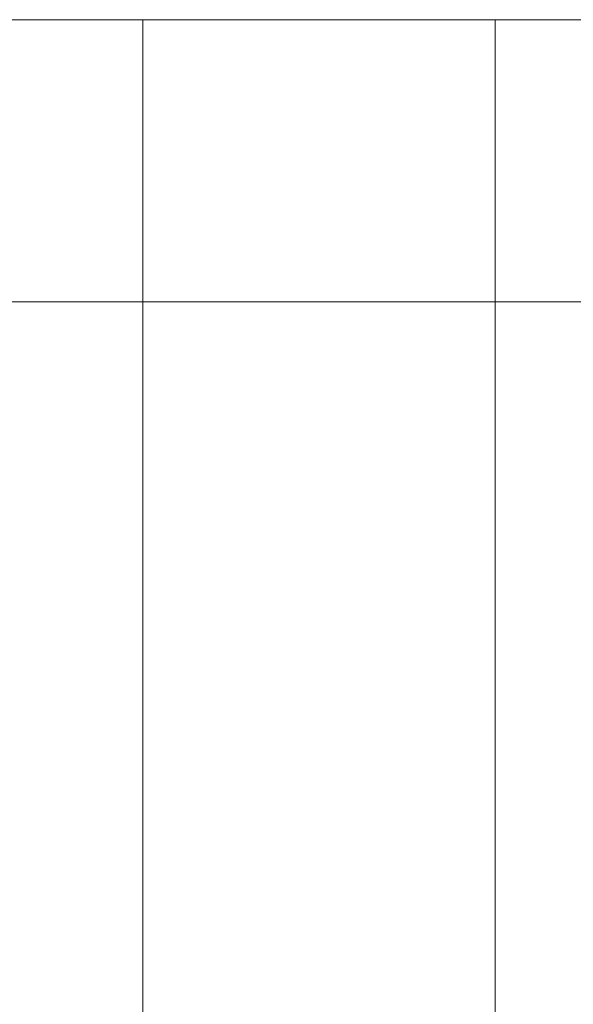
# Model space of a CAD drawing. Header units: millimetres. Extents: x 2 to 902, y -447 to 199.
# Tile 731 of 1056: x 23.65 to 24.514, y 173.335 to 174.871. Entities that reach past the tile are written whole.
import ezdxf

# ---------------------------------------------------------------- set-up
doc = ezdxf.new("R2010")
doc.units = ezdxf.units.MM
doc.header["$MEASUREMENT"] = 0
for name, color, linetype, lineweight in [('IFC-Escada-Contorno', 32, 'Continuous', 5), ('IFC-Laje-Contorno', 134, 'Continuous', 5), ('IFC-Lance de escada-Contorno', 32, 'Continuous', 5)]:
    doc.layers.add(name, color=color, linetype=linetype, lineweight=lineweight)

msp = doc.modelspace()

# ---------------------------------------------------------------- linework, layer by layer
at = {"layer": 'IFC-Escada-Contorno', "color": 7, "lineweight": 5}
msp.add_line((23.8422, 171.6895), (23.8422, 174.4314), dxfattribs=at)
at = {"layer": 'IFC-Laje-Contorno', "color": 7, "lineweight": 5}
for p, q in [((19.1677, 174.8714), (26.0177, 174.8714)), ((24.3922, 171.6895), (24.3922, 174.8714)), ((18.5677, 174.4314), (26.0177, 174.4314)), ((24.3922, 171.6895), (24.3922, 174.4314))]:
    msp.add_line(p, q, dxfattribs=at)
at = {"layer": 'IFC-Lance de escada-Contorno', "color": 7, "lineweight": 5}
msp.add_line((23.8422, 171.6895), (23.8422, 174.8714), dxfattribs=at)

doc.saveas('drawing.dxf')
